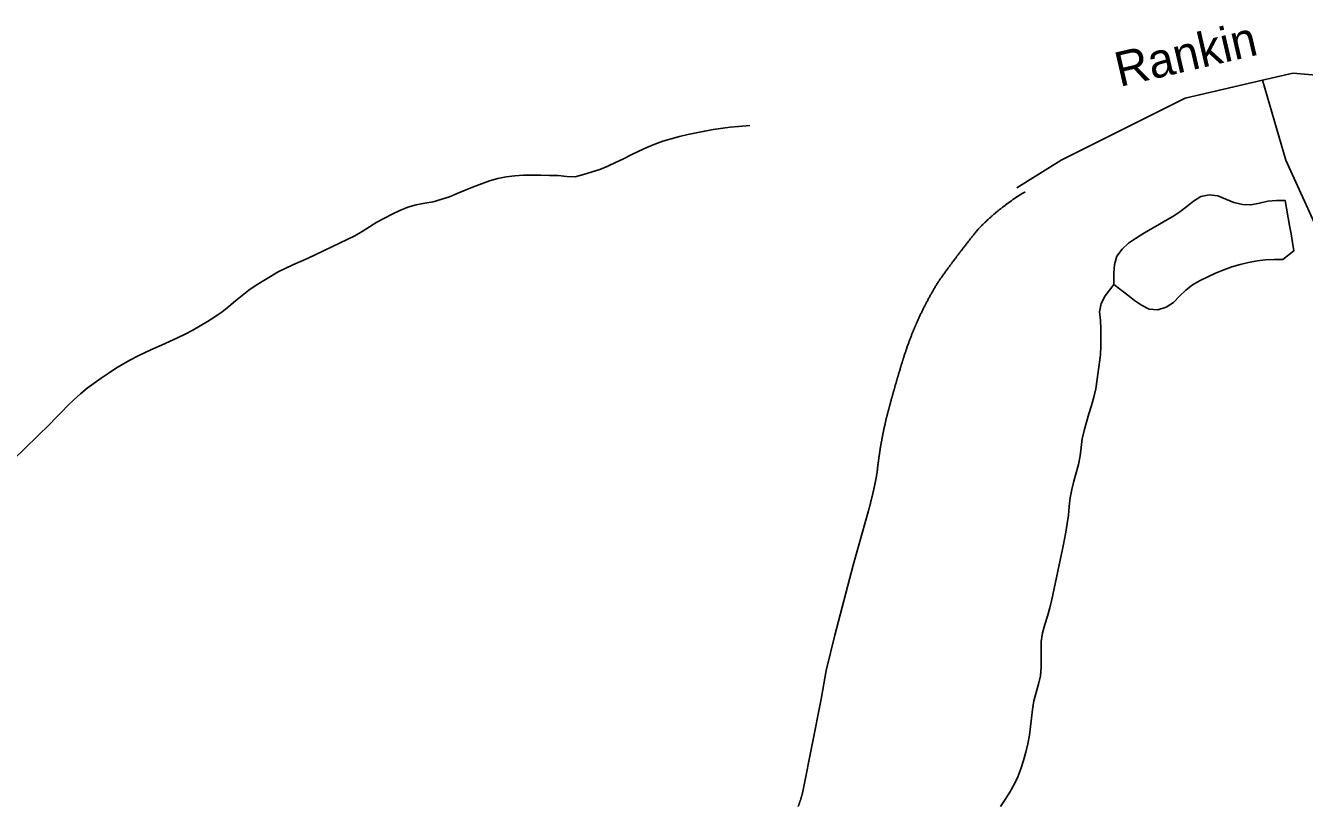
# Model space of a CAD drawing. Extents: x 1268485 to 1426702, y 514839 to 616766.
# Drawn here: x 1374987 to 1377418, y 568406 to 569891 of the extents above; entities that cross this region are included whole.
import ezdxf

# ---------------------------------------------------------------- set-up
doc = ezdxf.new("R2010")
doc.units = 0
for name, color, linetype in [('Old_Level_11', 7, 'Continuous'), ('Old_Level_32', 7, 'Continuous'), ('Old_Level_35', 7, 'Continuous'), ('Old_Level_62', 7, 'Continuous')]:
    doc.layers.add(name, color=color, linetype=linetype)

msp = doc.modelspace()

# ---------------------------------------------------------------- linework, layer by layer
at = {"layer": 'Old_Level_32'}
for points in [[(1378617.47, 569580.161), (1378556.304, 569596.579), (1377579.708, 569781.715), (1377485.256, 569792.216), (1377396.051, 569800.091), (1377338.331, 569786.965)], [(1377338.331, 569786.965), (1377191.406, 569752.838), (1377075.965, 569695.084), (1376955.276, 569634.705), (1376871.32, 569582.201)], [(1378617.47, 569580.161), (1378606.608, 569511.32), (1378572.5, 569401.063), (1378546.263, 569374.812), (1378467.554, 569359.06), (1378336.37, 569340.684), (1378021.532, 569285.556), (1377834.203, 569259.305), (1377676.783, 569267.181), (1377616.439, 569303.932), (1377558.718, 569345.935), (1377508.869, 569390.564), (1377443.277, 569500.821), (1377382.697, 569634.816), (1377338.331, 569786.965)]]:
    msp.add_lwpolyline(points, dxfattribs=at)
at = {"layer": 'Old_Level_35'}
for points in [[(1376887.216, 569574.762), (1376886.293, 569574.198), (1376885.268, 569573.582), (1376884.242, 569572.916), (1376883.217, 569572.352), (1376882.397, 569571.737), (1376881.372, 569571.122), (1376880.346, 569570.507), (1376879.424, 569569.892), (1376878.398, 569569.328), (1376877.373, 569568.713), (1376876.348, 569568.046), (1376875.425, 569567.431), (1376874.502, 569566.816), (1376873.477, 569566.15), (1376872.452, 569565.483), (1376871.529, 569564.868), (1376870.504, 569564.253), (1376869.581, 569563.587), (1376868.658, 569562.92), (1376867.633, 569562.305), (1376866.608, 569561.639), (1376865.788, 569561.023), (1376864.762, 569560.306), (1376863.737, 569559.691), (1376862.917, 569559.024), (1376861.892, 569558.358), (1376860.866, 569557.691), (1376860.046, 569557.025), (1376859.021, 569556.358), (1376858.098, 569555.692), (1376857.175, 569555.025), (1376856.253, 569554.308), (1376855.227, 569553.642), (1376854.202, 569552.924), (1376853.382, 569552.257), (1376852.357, 569551.539), (1376851.536, 569550.873), (1376850.511, 569550.207), (1376849.588, 569549.489), (1376848.768, 569548.823), (1376847.743, 569548.053), (1376846.923, 569547.387), (1376845.898, 569546.67), (1376844.975, 569545.952), (1376844.155, 569545.234), (1376843.129, 569544.517), (1376842.207, 569543.799), (1376841.386, 569543.081), (1376840.361, 569542.364), (1376839.541, 569541.646), (1376838.618, 569540.928), (1376837.798, 569540.211), (1376836.773, 569539.441), (1376835.85, 569538.775), (1376835.03, 569538.006), (1376834.107, 569537.237), (1376833.287, 569536.52), (1376832.262, 569535.75), (1376831.339, 569534.982), (1376830.519, 569534.264), (1376829.596, 569533.495), (1376828.776, 569532.726), (1376827.853, 569532.009), (1376827.033, 569531.239), (1376826.11, 569530.522), (1376825.29, 569529.701), (1376824.367, 569528.933), (1376823.547, 569528.163), (1376822.624, 569527.395), (1376821.701, 569526.626), (1376820.881, 569525.857), (1376819.958, 569525.088), (1376819.138, 569524.319), (1376818.216, 569523.499), (1376817.395, 569522.73), (1376816.473, 569521.961), (1376815.755, 569521.141), (1376814.832, 569520.371), (1376814.012, 569519.551), (1376813.089, 569518.731), (1376812.269, 569517.963), (1376811.551, 569517.193), (1376810.629, 569516.373), (1376809.706, 569515.553), (1376808.988, 569514.733), (1376808.168, 569513.964), (1376807.245, 569513.144), (1376806.528, 569512.324), (1376805.605, 569511.503), (1376804.785, 569510.683), (1376803.964, 569509.863), (1376803.144, 569508.991), (1376802.427, 569508.171), (1376801.504, 569507.351), (1376800.786, 569506.582), (1376799.863, 569505.71), (1376799.146, 569504.89), (1376798.223, 569504.019), (1376797.505, 569503.199)], [(1376797.505, 569503.199), (1376796.583, 569502.174), (1376795.865, 569501.251), (1376795.147, 569500.226), (1376794.327, 569499.303), (1376793.507, 569498.328), (1376792.789, 569497.355), (1376791.969, 569496.38), (1376791.251, 569495.355), (1376790.328, 569494.432), (1376789.611, 569493.459), (1376788.893, 569492.434), (1376788.175, 569491.511), (1376787.253, 569490.486), (1376786.535, 569489.563), (1376785.715, 569488.588), (1376784.997, 569487.563), (1376784.074, 569486.538), (1376783.357, 569485.615), (1376782.639, 569484.642), (1376781.921, 569483.616), (1376781.101, 569482.694), (1376780.281, 569481.668), (1376779.461, 569480.694), (1376778.743, 569479.669), (1376778.025, 569478.746), (1376777.205, 569477.772), (1376776.487, 569476.747), (1376775.667, 569475.773), (1376774.847, 569474.799), (1376774.129, 569473.825), (1376773.412, 569472.799), (1376772.591, 569471.826), (1376771.874, 569470.801), (1376771.156, 569469.878), (1376770.233, 569468.853), (1376769.516, 569467.878), (1376768.798, 569466.853), (1376767.978, 569465.879), (1376767.26, 569464.957), (1376766.542, 569463.931), (1376765.722, 569462.957), (1376765.005, 569461.932), (1376764.287, 569460.958), (1376763.467, 569459.933), (1376762.646, 569458.958), (1376761.826, 569457.933), (1376761.109, 569456.96), (1376760.391, 569455.934), (1376759.673, 569455.012), (1376758.853, 569453.986), (1376758.135, 569453.012), (1376757.418, 569451.987), (1376756.597, 569451.013), (1376755.88, 569449.988), (1376755.162, 569449.013), (1376754.342, 569447.988), (1376753.624, 569447.014), (1376752.906, 569445.989), (1376752.086, 569445.015), (1376751.369, 569443.99), (1376750.651, 569443.016), (1376749.831, 569441.991), (1376749.113, 569441.016), (1376748.395, 569439.991), (1376747.575, 569439.017), (1376746.857, 569437.992), (1376746.14, 569437.018), (1376745.422, 569435.942), (1376744.602, 569434.916), (1376743.884, 569433.942), (1376743.166, 569432.917), (1376742.346, 569431.943), (1376741.629, 569430.918), (1376740.911, 569429.943), (1376740.296, 569428.918), (1376739.476, 569427.945), (1376738.758, 569426.868), (1376738.04, 569425.894), (1376737.22, 569424.869), (1376736.502, 569423.894), (1376735.785, 569422.869), (1376734.964, 569421.896), (1376734.247, 569420.819), (1376733.529, 569419.793), (1376732.914, 569418.82), (1376732.094, 569417.795), (1376731.376, 569416.82), (1376730.658, 569415.744), (1376729.838, 569414.77), (1376729.12, 569413.744), (1376728.403, 569412.771), (1376727.788, 569411.694), (1376726.967, 569410.669), (1376726.25, 569409.695), (1376725.532, 569408.67), (1376724.712, 569407.644), (1376723.994, 569406.619), (1376723.379, 569405.645), (1376722.661, 569404.62)], [(1376722.661, 569404.62), (1376721.739, 569403.236), (1376720.918, 569401.851), (1376720.098, 569400.57), (1376719.278, 569399.186), (1376718.458, 569397.802), (1376717.637, 569396.417), (1376716.92, 569395.136), (1376715.997, 569393.752), (1376715.279, 569392.368), (1376714.357, 569390.984), (1376713.639, 569389.651), (1376712.716, 569388.267), (1376711.999, 569386.883), (1376711.281, 569385.499), (1376710.358, 569384.114), (1376709.64, 569382.731), (1376708.923, 569381.398), (1376708.103, 569380.013), (1376707.282, 569378.578), (1376706.462, 569377.194), (1376705.744, 569375.81), (1376705.027, 569374.426), (1376704.207, 569372.991), (1376703.489, 569371.606), (1376702.771, 569370.273), (1376701.951, 569368.838), (1376701.233, 569367.454), (1376700.516, 569366.019), (1376699.798, 569364.634), (1376698.978, 569363.199), (1376698.26, 569361.815), (1376697.542, 569360.38), (1376696.722, 569358.995), (1376696.107, 569357.56), (1376695.389, 569356.125), (1376694.672, 569354.741), (1376693.954, 569353.306), (1376693.236, 569351.87), (1376692.519, 569350.486), (1376691.903, 569349.05), (1376691.083, 569347.615), (1376690.366, 569346.18), (1376689.75, 569344.744), (1376689.033, 569343.309), (1376688.418, 569341.874), (1376687.7, 569340.438), (1376686.982, 569339.003), (1376686.367, 569337.568), (1376685.649, 569336.132), (1376685.034, 569334.697), (1376684.419, 569333.261), (1376683.599, 569331.826), (1376682.984, 569330.391), (1376682.369, 569328.955), (1376681.753, 569327.417), (1376681.138, 569325.982), (1376680.523, 569324.547), (1376679.703, 569323.111), (1376679.088, 569321.625), (1376678.473, 569320.19), (1376677.857, 569318.754), (1376677.242, 569317.267), (1376676.627, 569315.832), (1376676.114, 569314.294), (1376675.499, 569312.859), (1376674.884, 569311.373), (1376674.269, 569309.937), (1376673.654, 569308.45), (1376673.039, 569307.015), (1376672.526, 569305.477), (1376671.911, 569304.042), (1376671.296, 569302.555), (1376670.783, 569301.068), (1376670.168, 569299.633), (1376669.45, 569298.147), (1376669.04, 569296.609), (1376668.425, 569295.173), (1376667.912, 569293.686), (1376667.297, 569292.2), (1376666.785, 569290.713), (1376666.169, 569289.175), (1376665.657, 569287.74), (1376665.144, 569286.254), (1376664.529, 569284.767), (1376664.016, 569283.229), (1376663.504, 569281.743), (1376662.991, 569280.255), (1376662.376, 569278.769), (1376661.863, 569277.231), (1376661.351, 569275.744), (1376660.838, 569274.258), (1376660.325, 569272.771), (1376659.915, 569271.233), (1376659.403, 569269.747), (1376658.89, 569268.26), (1376658.377, 569266.671), (1376657.865, 569265.184), (1376657.352, 569263.698), (1376656.84, 569262.211)], [(1376656.84, 569262.211), (1376656.532, 569261.186), (1376656.224, 569260.212), (1376655.917, 569259.135), (1376655.609, 569258.11), (1376655.302, 569257.136), (1376654.994, 569256.111), (1376654.584, 569255.137), (1376654.379, 569254.06), (1376653.969, 569253.086), (1376653.764, 569252.061), (1376653.354, 569251.087), (1376653.149, 569250.01), (1376652.738, 569248.985), (1376652.533, 569248.011), (1376652.123, 569246.986), (1376651.918, 569246.012), (1376651.508, 569244.936), (1376651.201, 569243.961), (1376650.996, 569242.936), (1376650.585, 569241.962), (1376650.38, 569240.885), (1376649.97, 569239.86), (1376649.765, 569238.887), (1376649.355, 569237.861), (1376649.15, 569236.887), (1376648.74, 569235.811), (1376648.535, 569234.836), (1376648.227, 569233.811), (1376647.92, 569232.838), (1376647.612, 569231.761), (1376647.202, 569230.735), (1376646.997, 569229.762), (1376646.587, 569228.737), (1376646.382, 569227.711), (1376646.074, 569226.686), (1376645.767, 569225.712), (1376645.459, 569224.686), (1376645.152, 569223.61), (1376644.844, 569222.636), (1376644.639, 569221.611), (1376644.229, 569220.585), (1376644.024, 569219.56), (1376643.614, 569218.586), (1376643.409, 569217.561), (1376643.101, 569216.484), (1376642.793, 569215.511), (1376642.486, 569214.485), (1376642.281, 569213.46), (1376641.871, 569212.435), (1376641.666, 569211.46), (1376641.256, 569210.435), (1376641.051, 569209.359), (1376640.743, 569208.385), (1376640.333, 569207.359), (1376640.128, 569206.334), (1376639.923, 569205.309), (1376639.513, 569204.335), (1376639.205, 569203.31), (1376639, 569202.233), (1376638.59, 569201.26), (1376638.385, 569200.234), (1376638.077, 569199.209), (1376637.77, 569198.184), (1376637.462, 569197.209), (1376637.257, 569196.133), (1376636.847, 569195.108), (1376636.642, 569194.134), (1376636.334, 569193.057), (1376636.129, 569192.083), (1376635.719, 569191.058), (1376635.514, 569189.982), (1376635.207, 569189.007), (1376634.899, 569187.982), (1376634.591, 569186.957), (1376634.386, 569185.932), (1376634.079, 569184.958), (1376633.771, 569183.881), (1376633.464, 569182.856), (1376633.259, 569181.882), (1376632.951, 569180.805), (1376632.643, 569179.832), (1376632.336, 569178.806), (1376632.131, 569177.729), (1376631.926, 569176.756), (1376631.516, 569175.731), (1376631.208, 569174.705), (1376631.003, 569173.68), (1376630.798, 569172.603), (1376630.388, 569171.63), (1376630.08, 569170.604), (1376629.875, 569169.579), (1376629.67, 569168.554), (1376629.363, 569167.579), (1376628.952, 569166.503), (1376628.747, 569165.478), (1376628.542, 569164.453), (1376628.235, 569163.427), (1376627.825, 569162.453), (1376627.62, 569161.377)], [(1376627.62, 569161.377), (1376627.415, 569160.197), (1376627.004, 569159.019), (1376626.799, 569157.789), (1376626.389, 569156.609), (1376626.082, 569155.43), (1376625.774, 569154.251), (1376625.467, 569153.072), (1376625.159, 569151.893), (1376624.851, 569150.663), (1376624.646, 569149.484), (1376624.236, 569148.304), (1376624.031, 569147.126), (1376623.724, 569145.946), (1376623.416, 569144.768), (1376623.108, 569143.588), (1376622.903, 569142.358), (1376622.493, 569141.179), (1376622.288, 569140), (1376621.981, 569138.77), (1376621.776, 569137.539), (1376621.366, 569136.361), (1376621.16, 569135.181), (1376620.853, 569134.002), (1376620.648, 569132.823), (1376620.34, 569131.644), (1376620.135, 569130.362), (1376619.725, 569129.184), (1376619.52, 569128.004), (1376619.212, 569126.826), (1376619.007, 569125.646), (1376618.7, 569124.365), (1376618.495, 569123.186), (1376618.29, 569122.007), (1376617.982, 569120.827), (1376617.777, 569119.649), (1376617.47, 569118.367), (1376617.264, 569117.188), (1376616.957, 569116.009), (1376616.752, 569114.83), (1376616.547, 569113.548), (1376616.239, 569112.369), (1376616.034, 569111.19), (1376615.727, 569110.011), (1376615.624, 569108.729), (1376615.419, 569107.551), (1376615.111, 569106.371), (1376614.906, 569105.141), (1376614.599, 569103.962), (1376614.394, 569102.732), (1376614.291, 569101.502), (1376613.984, 569100.322), (1376613.779, 569099.144), (1376613.471, 569097.862), (1376613.368, 569096.683), (1376613.163, 569095.504), (1376612.856, 569094.273), (1376612.753, 569093.043), (1376612.548, 569091.864), (1376612.241, 569090.634), (1376612.138, 569089.455), (1376611.831, 569088.276), (1376611.728, 569086.994), (1376611.523, 569085.815), (1376611.42, 569084.585), (1376611.113, 569083.355), (1376610.908, 569082.175), (1376610.703, 569080.945), (1376610.498, 569079.766), (1376610.395, 569078.484), (1376610.293, 569077.306), (1376609.985, 569076.075), (1376609.883, 569074.896), (1376609.575, 569073.665), (1376609.473, 569072.435), (1376609.267, 569071.257), (1376609.165, 569070.026), (1376608.96, 569068.796), (1376608.755, 569067.566), (1376608.652, 569066.386), (1376608.55, 569065.105), (1376608.242, 569063.926), (1376608.14, 569062.695), (1376608.037, 569061.517), (1376607.832, 569060.337), (1376607.73, 569059.056), (1376607.525, 569057.876), (1376607.422, 569056.646), (1376607.217, 569055.416), (1376607.114, 569054.186), (1376607.012, 569053.007), (1376606.704, 569051.725), (1376606.602, 569050.495), (1376606.499, 569049.316), (1376606.397, 569048.086), (1376606.294, 569046.855), (1376606.089, 569045.625), (1376605.987, 569044.446), (1376605.884, 569043.164), (1376605.782, 569041.985)], [(1376605.782, 569041.985), (1376605.577, 569041.165), (1376605.474, 569040.447), (1376605.371, 569039.679), (1376605.269, 569038.858), (1376605.166, 569038.141), (1376604.859, 569037.371), (1376604.756, 569036.551), (1376604.654, 569035.833), (1376604.551, 569035.065), (1376604.346, 569034.245), (1376604.244, 569033.475), (1376604.141, 569032.758), (1376604.039, 569031.937), (1376603.731, 569031.169), (1376603.629, 569030.451), (1376603.526, 569029.631), (1376603.423, 569028.862), (1376603.218, 569028.144), (1376603.116, 569027.375), (1376602.911, 569026.555), (1376602.706, 569025.838), (1376602.603, 569025.068), (1376602.501, 569024.248), (1376602.398, 569023.479), (1376602.091, 569022.762), (1376601.988, 569021.942), (1376601.886, 569021.172), (1376601.783, 569020.454), (1376601.475, 569019.686), (1376601.373, 569018.866), (1376601.27, 569018.148), (1376601.168, 569017.379), (1376600.86, 569016.61), (1376600.758, 569015.79), (1376600.655, 569015.072), (1376600.348, 569014.303), (1376600.245, 569013.585), (1376600.143, 569012.765), (1376599.835, 569011.996), (1376599.733, 569011.227), (1376599.63, 569010.509), (1376599.425, 569009.689), (1376599.22, 569008.921), (1376599.117, 569008.203), (1376598.912, 569007.434), (1376598.707, 569006.613), (1376598.605, 569005.896), (1376598.4, 569005.127), (1376598.297, 569004.358), (1376598.092, 569003.538), (1376597.887, 569002.82), (1376597.785, 569002.051), (1376597.477, 569001.334), (1376597.374, 569000.564), (1376597.272, 568999.744), (1376596.964, 568998.976), (1376596.862, 568998.258), (1376596.657, 568997.489), (1376596.452, 568996.771), (1376596.247, 568995.951), (1376596.144, 568995.182), (1376595.837, 568994.413), (1376595.734, 568993.695), (1376595.529, 568992.927), (1376595.426, 568992.106), (1376595.119, 568991.389), (1376595.016, 568990.619), (1376594.709, 568989.851), (1376594.606, 568989.133), (1376594.401, 568988.364), (1376594.299, 568987.544), (1376593.991, 568986.826), (1376593.889, 568986.057), (1376593.581, 568985.288), (1376593.478, 568984.57), (1376593.273, 568983.802), (1376593.171, 568983.084), (1376592.863, 568982.264), (1376592.761, 568981.495), (1376592.453, 568980.726), (1376592.248, 568980.008), (1376592.146, 568979.239), (1376591.838, 568978.521), (1376591.735, 568977.753), (1376591.53, 568976.983), (1376591.223, 568976.163), (1376591.12, 568975.446), (1376590.915, 568974.677), (1376590.608, 568973.959), (1376590.505, 568973.19), (1376590.3, 568972.421), (1376589.993, 568971.704), (1376589.89, 568970.934), (1376589.582, 568970.166), (1376589.377, 568969.448), (1376589.275, 568968.679), (1376588.967, 568967.961), (1376588.762, 568967.141), (1376588.66, 568966.372)], [(1376588.66, 568966.372), (1376560.157, 568864.872), (1376525.401, 568731.639), (1376508.997, 568664.741), (1376499.154, 568610.35), (1376465.116, 568438.004)], [(1376465.116, 568438.004), (1376465.013, 568437.338), (1376464.911, 568436.569), (1376464.603, 568435.851), (1376464.501, 568435.133), (1376464.398, 568434.416), (1376464.091, 568433.75), (1376463.988, 568432.98), (1376463.886, 568432.314), (1376463.578, 568431.647), (1376463.475, 568430.879), (1376463.27, 568430.212), (1376463.168, 568429.494), (1376462.86, 568428.726), (1376462.758, 568428.059), (1376462.45, 568427.393), (1376462.348, 568426.624), (1376462.143, 568425.958), (1376462.04, 568425.24), (1376461.732, 568424.573), (1376461.527, 568423.805), (1376461.425, 568423.138), (1376461.117, 568422.42), (1376460.912, 568421.754), (1376460.707, 568421.087), (1376460.502, 568420.319), (1376460.297, 568419.601), (1376460.092, 568418.934), (1376459.887, 568418.268), (1376459.579, 568417.551), (1376459.374, 568416.884), (1376459.169, 568416.166), (1376458.964, 568415.5), (1376458.759, 568414.833), (1376458.452, 568414.065), (1376458.247, 568413.398), (1376458.042, 568412.68), (1376457.734, 568412.014), (1376457.529, 568411.296), (1376457.221, 568410.63), (1376457.016, 568409.964), (1376456.709, 568409.246), (1376456.504, 568408.579), (1376456.299, 568407.861), (1376455.991, 568407.195), (1376455.786, 568406.58), (1376455.478, 568405.863)]]:
    msp.add_lwpolyline(points, dxfattribs=at)
at = {"layer": 'Old_Level_62'}
for points in [[(1375966.122, 569606.032), (1375982.628, 569605.878), (1375999.032, 569605.468), (1376015.539, 569603.725), (1376031.841, 569603.367), (1376047.527, 569607.673), (1376078.695, 569616.695), (1376093.561, 569623.462), (1376108.428, 569630.434), (1376123.191, 569637.559), (1376137.955, 569644.736), (1376152.822, 569651.81), (1376167.688, 569658.731), (1376182.759, 569665.343), (1376198.138, 569671.034), (1376213.927, 569675.545), (1376229.819, 569679.492), (1376245.915, 569683.285), (1376261.909, 569686.823), (1376278.006, 569690.104), (1376294.102, 569692.923), (1376325.988, 569697.383), (1376342.29, 569698.921), (1376363.718, 569700.766)], [(1374962.187, 569064.285), (1375032.725, 569132.926), (1375044.207, 569144.716), (1375055.69, 569156.456), (1375067.276, 569168.092), (1375078.964, 569179.575), (1375091.062, 569190.699), (1375103.673, 569201.105), (1375117.001, 569210.743), (1375130.432, 569220.175), (1375143.965, 569229.454), (1375157.806, 569238.425), (1375171.75, 569247.037), (1375186.001, 569255.034), (1375200.56, 569262.57), (1375215.426, 569269.644), (1375230.292, 569276.514), (1375245.261, 569283.28), (1375260.23, 569289.995), (1375275.199, 569296.916), (1375289.962, 569304.042), (1375304.521, 569311.578), (1375318.772, 569319.677), (1375332.818, 569328.238), (1375346.557, 569337.209), (1375360.09, 569346.539), (1375373.008, 569356.535), (1375385.619, 569367.147), (1375398.23, 569377.707), (1375411.251, 569387.703), (1375424.887, 569396.828), (1375466.717, 569422.716), (1375494.809, 569435.582), (1375524.029, 569448.245), (1375597.951, 569483.616), (1375612.509, 569491.101), (1375626.658, 569499.456), (1375640.499, 569508.325), (1375654.545, 569516.886), (1375668.899, 569524.729), (1375683.56, 569532.214), (1375698.426, 569539.134), (1375713.6, 569545.234), (1375729.389, 569549.848), (1375745.588, 569552.77), (1375761.685, 569555.333), (1375792.34, 569565.175), (1375807.514, 569571.532), (1375822.585, 569577.991), (1375837.964, 569583.835), (1375853.445, 569589.628), (1375868.927, 569595.267), (1375884.716, 569600.034), (1375900.607, 569603.264), (1375916.807, 569605.058), (1375933.211, 569605.93), (1375949.615, 569606.135), (1375966.122, 569606.032)], [(1377055.973, 569398.468), (1377082.015, 569378.168), (1377095.036, 569368.12), (1377108.467, 569358.842), (1377123.128, 569351.614), (1377139.635, 569350.435), (1377155.424, 569355.305), (1377168.957, 569364.429), (1377180.543, 569376.117), (1377192.333, 569387.703), (1377205.456, 569397.545), (1377219.605, 569405.902), (1377234.369, 569413.181), (1377249.235, 569420.101), (1377264.511, 569426.355), (1377279.993, 569431.686), (1377295.782, 569436.198), (1377311.776, 569439.991), (1377327.975, 569443.067), (1377344.174, 569445.322), (1377360.476, 569446.194), (1377376.982, 569446.092), (1377397.795, 569462.239), (1377395.232, 569478.438), (1377392.566, 569494.587), (1377389.696, 569510.786), (1377381.289, 569558.255), (1377364.782, 569557.896), (1377348.48, 569556.82), (1377332.384, 569552.924), (1377316.39, 569549.643), (1377300.088, 569550.771), (1377283.991, 569554.462), (1377268.715, 569560.767), (1377253.644, 569566.97), (1377237.239, 569568.815), (1377221.245, 569565.637), (1377207.302, 569556.871), (1377194.486, 569546.567), (1377181.465, 569536.52), (1377167.624, 569527.805), (1377153.476, 569519.398), (1377139.225, 569511.247), (1377124.973, 569503.045), (1377110.825, 569494.74), (1377096.881, 569486.077), (1377083.45, 569476.695), (1377071.455, 569465.315), (1377061.612, 569452.192), (1377056.691, 569436.505), (1377055.871, 569420.204), (1377055.973, 569398.468)], [(1377017.424, 569184.189), (1377021.422, 569200.08), (1377030.034, 569264.877), (1377030.855, 569281.178), (1377031.06, 569313.833), (1377030.444, 569330.186), (1377028.496, 569346.59), (1377031.367, 569362.328), (1377039.364, 569376.989), (1377055.973, 569398.468)], [(1376840.156, 568405.913), (1376849.178, 568419.652), (1376857.893, 568433.595), (1376865.993, 568447.898), (1376873.169, 568462.713), (1376879.116, 568477.938), (1376884.037, 568493.573), (1376888.343, 568509.465), (1376892.034, 568525.51), (1376895.213, 568541.607), (1376897.468, 568557.857), (1376899.314, 568574.159), (1376901.262, 568590.512), (1376903.825, 568606.659), (1376907.721, 568622.653), (1376912.232, 568638.494), (1376916.025, 568654.437), (1376917.666, 568670.687), (1376917.768, 568687.142), (1376917.358, 568703.649), (1376917.768, 568720.053), (1376920.126, 568736.201), (1376924.33, 568751.99), (1376929.354, 568767.677), (1376934.172, 568783.466), (1376937.863, 568799.408), (1376958.061, 568895.373), (1376961.342, 568911.418), (1376964.418, 568927.566), (1376967.186, 568943.765), (1376969.544, 568960.016), (1376970.979, 568976.368), (1376972.62, 568992.722), (1376975.798, 569008.767), (1376979.797, 569024.71), (1376984.103, 569040.55), (1376988.306, 569056.441), (1376991.895, 569072.435), (1376993.74, 569088.737), (1376995.483, 569105.09), (1376999.174, 569121.033), (1377003.583, 569136.873), (1377008.196, 569152.611), (1377012.912, 569168.4), (1377017.424, 569184.189)]]:
    msp.add_lwpolyline(points, dxfattribs=at)

# ---------------------------------------------------------------- texts
at = {"layer": 'Old_Level_11'}
msp.add_text('Rankin', height=65.6167, rotation=13.076608, dxfattribs=at).set_placement((1377066.55, 569773.846))

doc.saveas('drawing.dxf')
